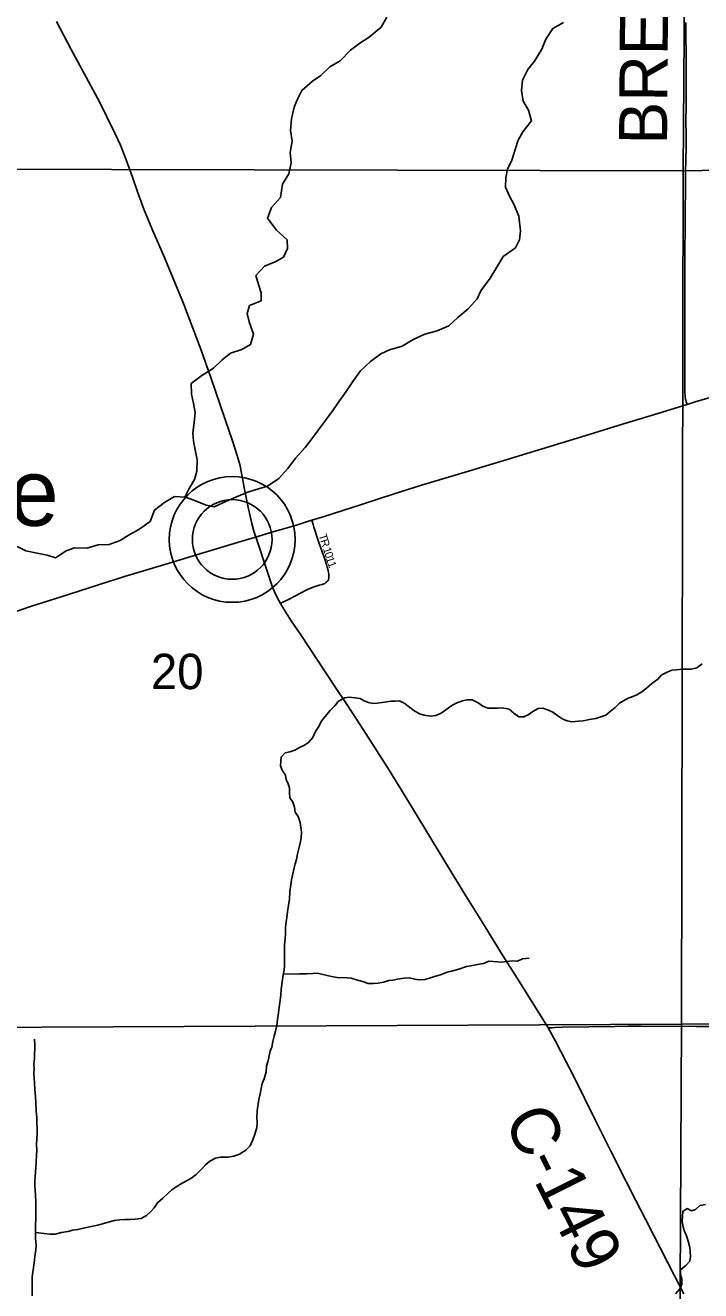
# Model space of a CAD drawing. Extents: x 1985906 to 2360102, y 891258 to 1222054.
# Drawn here: x 2082964 to 2087181, y 1002552 to 1010455 of the extents above; entities that cross this region are included whole.
import ezdxf

# ---------------------------------------------------------------- set-up
doc = ezdxf.new("R2010")
doc.units = 0
for name, color, linetype in [('GM_X_County_Road', 7, 'Continuous'), ('GM_X_County_Road_Text', 7, 'Continuous'), ('GM_X_Minor_River', 7, 'Continuous'), ('GM_X_Section', 7, 'Continuous'), ('GM_X_Section_Text', 7, 'Continuous'), ('GM_X_State_Route', 7, 'Continuous'), ('GM_X_Township_Road', 7, 'Continuous'), ('GM_X_Township_Road_Text', 7, 'Continuous'), ('GM_X_Township_Subdivision', 7, 'Continuous'), ('GM_X_Township_Subdivision_Text', 7, 'Continuous'), ('GM_X_Unincorporated', 7, 'Continuous'), ('GM_X_Unincorporated_Location', 7, 'Continuous'), ('GM_X_Unincorporated_Text', 7, 'Continuous')]:
    doc.layers.add(name, color=color, linetype=linetype)

msp = doc.modelspace()

# ---------------------------------------------------------------- linework, layer by layer
at = {"layer": 'GM_X_County_Road'}
for points in [[(2084403.7, 1007259), (2084391.9, 1007295.3), (2084378.8, 1007342.9), (2084352.8, 1007454.9), (2084331.6, 1007567.9), (2084316.7, 1007648.4), (2084302.7, 1007712.3), (2084285.6, 1007775.4), (2084260.7, 1007853.3), (2084212.8, 1007992.8), (2084180.5, 1008085.7), (2084121.6, 1008256.4), (2084089, 1008349.2), (2084061.4, 1008426.3), (2084010.2, 1008564.4), (2083952.4, 1008717.3), (2083902.7, 1008838.5), (2083833, 1009004.8), (2083754.3, 1009185.3), (2083704.5, 1009306.8), (2083664.6, 1009414.6), (2083632.7, 1009507.7), (2083587.8, 1009631), (2083557.5, 1009707), (2083524.1, 1009781.7), (2083473.6, 1009884.6), (2083428.8, 1009972.2), (2083343.9, 1010130.9), (2083251.3, 1010305), (2083159.7, 1010479.2)], [(2084558, 1006844.3), (2084546.8, 1006863.1), (2084524.9, 1006906.9), (2084505.7, 1006952.2), (2084473.4, 1007047), (2084407.8, 1007247.1), (2084403.7, 1007259)], [(2086228.5, 1004193.1), (2086225.9, 1004197.3), (2086035.6, 1004503.9), (2085948.1, 1004642.6), (2085817.9, 1004851.6), (2085715, 1005019.4), (2085577.9, 1005243.3), (2085381.4, 1005565.5), (2085295.3, 1005705.2), (2085234.9, 1005802.8), (2085130.4, 1005969.6), (2085032.1, 1006120.9), (2084969.4, 1006217), (2084905.5, 1006312.3), (2084787.5, 1006489.9), (2084679.3, 1006654.4), (2084623.9, 1006736.5), (2084572.2, 1006819.8), (2084558, 1006844.3)], [(2087074.6, 1002532.1), (2087015.3, 1002649.3), (2086888.6, 1002897.5), (2086835.5, 1002999.4), (2086776.5, 1003116.7), (2086716.4, 1003233.3), (2086619.5, 1003423.1), (2086524.9, 1003614.5), (2086386.9, 1003893.3), (2086341.9, 1003981.2), (2086275, 1004110), (2086228.5, 1004193.1)]]:
    msp.add_lwpolyline(points, dxfattribs=at)
at = {"layer": 'GM_X_Minor_River'}
for points in [[(2086324.7, 1010472.5), (2086256.9, 1010436.1), (2086213.3, 1010367.8), (2086189.6, 1010305.5), (2086144.1, 1010231.2), (2086102.3, 1010178.8), (2086068.7, 1010112.6), (2086061.1, 1010048.4), (2086073.4, 1009982.4), (2086105.7, 1009924.5), (2086124.1, 1009858.6), (2086070.5, 1009790.2), (2086040.8, 1009737.9), (2086023.1, 1009679.7), (2086001.5, 1009613.5), (2085973.8, 1009557.3), (2085964.1, 1009503.2), (2085962.4, 1009445.1), (2085986.7, 1009389.1), (2086015, 1009337.2), (2086045.4, 1009263.3), (2086055.9, 1009171.2), (2086050.2, 1009115.1), (2086024.5, 1009064.9), (2085946.8, 1009010.4), (2085907.2, 1008944.1), (2085865.6, 1008875.8), (2085808, 1008797.3), (2085786.3, 1008747.1), (2085728.6, 1008684.7), (2085664.9, 1008630.2), (2085609.2, 1008577.9), (2085535.4, 1008547.4), (2085459.5, 1008526.9), (2085385.7, 1008492.4), (2085317.9, 1008452), (2085238.1, 1008427.5), (2085184.2, 1008403.2), (2085118.5, 1008354.7), (2085056.8, 1008296.3), (2085009.2, 1008229.9), (2084967.5, 1008167.6), (2084919.9, 1008101.2), (2084884.2, 1008048.9), (2084753.2, 1007871.9), (2084711.5, 1007817.6), (2084651.9, 1007751.2), (2084602.2, 1007686.8), (2084546.6, 1007624.4), (2084476.9, 1007577.9), (2084399, 1007553.4), (2084347.1, 1007537.1), (2084283.2, 1007510.7), (2084215.4, 1007480.3), (2084143.6, 1007447.8), (2084093.6, 1007457.5), (2084017.4, 1007489.1), (2083965.3, 1007508.8), (2083895.3, 1007512.4), (2083833.5, 1007474), (2083771.8, 1007427.6), (2083744.2, 1007357.3), (2083672.4, 1007306.9), (2083612.6, 1007272.5), (2083556.8, 1007238.1), (2083487, 1007211.7), (2083419, 1007211.3), (2083349.1, 1007190.8), (2083271.1, 1007192.4), (2083219.2, 1007174), (2083153.5, 1007129.6), (2083101.4, 1007145.3), (2083037.3, 1007158.9), (2082967.3, 1007172.6), (2082913.1, 1007200.3)], [(2083959.4, 1007509.1), (2083987, 1007563), (2084020.7, 1007619.3), (2084034.4, 1007671.5), (2084038, 1007741.6), (2084025.7, 1007803.6), (2084013.4, 1007857.6), (2084009.1, 1007907.6), (2084018.7, 1007975.8), (2084024.4, 1008037.9), (2084014.1, 1008093.9), (2084001.7, 1008151.9), (2083999.4, 1008218), (2084067.1, 1008268.5), (2084138.8, 1008314.9), (2084192.5, 1008365.3), (2084244.3, 1008407.7), (2084316.2, 1008430.1), (2084370, 1008462.5), (2084389.6, 1008526.7), (2084361.2, 1008602.6), (2084348.9, 1008654.6), (2084364.6, 1008704.8), (2084436.5, 1008735.2), (2084436.2, 1008785.3), (2084419.9, 1008837.3), (2084403.6, 1008893.3), (2084457.3, 1008951.7), (2084525.1, 1008978.1), (2084577, 1009006.4), (2084600.6, 1009060.6), (2084598.4, 1009114.7), (2084532, 1009176.4), (2084475.6, 1009250.2), (2084501.3, 1009316.4), (2084556.9, 1009380.8), (2084570.4, 1009463), (2084610.1, 1009527.3), (2084623.7, 1009595.5), (2084617.3, 1009661.5), (2084630.9, 1009731.7), (2084620.6, 1009797.7), (2084626.2, 1009871.9), (2084643.8, 1009944.1), (2084663.5, 1009994.2), (2084691.2, 1010048.5), (2084756.9, 1010106.9), (2084808.7, 1010141.3), (2084866.4, 1010195.7), (2084930.1, 1010234.1), (2084993.8, 1010300.6), (2085053.5, 1010343), (2085111.3, 1010381.4), (2085185, 1010443.9), (2085220.6, 1010506.2)], [(2084634.5, 1005603.8), (2084616.3, 1005629.8), (2084614.1, 1005663.9), (2084614, 1005692), (2084605.8, 1005718.1), (2084593.7, 1005744.1), (2084589.5, 1005772.2), (2084567.3, 1005804.2), (2084557.1, 1005830.3), (2084559, 1005858.4), (2084560.9, 1005884.5), (2084586.8, 1005910.7), (2084614.8, 1005916.9), (2084646.8, 1005929.1), (2084676.8, 1005945.3), (2084706.7, 1005959.4), (2084732.7, 1005975.6), (2084758.6, 1006007.9), (2084776.4, 1006044.1), (2084796.3, 1006076.3), (2084812.2, 1006106.5), (2084834.1, 1006136.7), (2084867.9, 1006175), (2084895.8, 1006205.2), (2084917.7, 1006231.4), (2084957.7, 1006255.7), (2084987.7, 1006259.8), (2085023.8, 1006256), (2085053.9, 1006250.1), (2085080, 1006236.2), (2085106.1, 1006226.3), (2085134.2, 1006220.4), (2085160.2, 1006222.5), (2085192.3, 1006226.7), (2085220.3, 1006230.8), (2085246.3, 1006234.9), (2085272.4, 1006235), (2085300.4, 1006237.2), (2085334.6, 1006219.3), (2085364.8, 1006195.3), (2085390.9, 1006175.4), (2085425.1, 1006155.4), (2085455.2, 1006147.5), (2085493.3, 1006139.7), (2085527.3, 1006143.9), (2085561.3, 1006160.1), (2085589.3, 1006180.3), (2085627.2, 1006206.5), (2085653.2, 1006222.7), (2085693.2, 1006237), (2085721.2, 1006243.1), (2085753.3, 1006243.3), (2085791.4, 1006223.4), (2085821.6, 1006203.4), (2085851.7, 1006191.5), (2085877.8, 1006189.6), (2085915.9, 1006189.8), (2085941.9, 1006191.9), (2085986, 1006184.1), (2086014.2, 1006160.1), (2086046.4, 1006136.2), (2086076.4, 1006136.3), (2086104.4, 1006148.5), (2086132.4, 1006168.7), (2086166.3, 1006188.9), (2086194.4, 1006191.1), (2086230.5, 1006177.2), (2086258.7, 1006165.3), (2086288.8, 1006143.3), (2086321, 1006121.4), (2086347.1, 1006111.4), (2086377.2, 1006105.6), (2086417.2, 1006109.8), (2086447.3, 1006111.9), (2086487.3, 1006120.1), (2086525.4, 1006126.3), (2086557.4, 1006136.5), (2086589.4, 1006146.7), (2086615.3, 1006168.9), (2086647.2, 1006195.1), (2086673.2, 1006221.3), (2086723.1, 1006251.7), (2086757.1, 1006263.9), (2086783.1, 1006274), (2086813.1, 1006292.2), (2086843, 1006314.4), (2086874.9, 1006344.7), (2086912.8, 1006371), (2086934.8, 1006397.2), (2086970.7, 1006415.4), (2087000.7, 1006427.6), (2087026.8, 1006429.7), (2087066.8, 1006433.9), (2087120.9, 1006434.2), (2087156.9, 1006442.3), (2087190.9, 1006466.6)], [(2083027.5, 1002916.4), (2083081.7, 1002908.6), (2083117.8, 1002904.8), (2083149.8, 1002904.9), (2083189.9, 1002915.1), (2083231.9, 1002921.3), (2083257.9, 1002929.5), (2083292, 1002933.7), (2083328, 1002941.9), (2083376, 1002954.1), (2083418, 1002962.3), (2083446.1, 1002970.5), (2083482.1, 1002980.7), (2083522.1, 1002990.9), (2083552.1, 1002995.1), (2083586.2, 1002997.2), (2083620.2, 1002997.4), (2083650.3, 1002999.5), (2083688.3, 1003003.7), (2083720.3, 1003021.9), (2083746.2, 1003044.2), (2083768.1, 1003070.3), (2083790, 1003100.6), (2083821.9, 1003130.8), (2083853.8, 1003159.1), (2083879.8, 1003183.3), (2083929.7, 1003215.6), (2083971.6, 1003237.9), (2083997.6, 1003254.1), (2084031.6, 1003278.3), (2084065.4, 1003312.6), (2084089.3, 1003338.8), (2084117.3, 1003361), (2084151.2, 1003379.2), (2084183.3, 1003385.4), (2084229.4, 1003385.6), (2084265.4, 1003391.8), (2084301.4, 1003406), (2084341.3, 1003430.3), (2084367.2, 1003456.5), (2084385.1, 1003494.8), (2084398.9, 1003537), (2084408.7, 1003571.2), (2084412.6, 1003605.3), (2084410.4, 1003633.4), (2084412.2, 1003675.5), (2084421.8, 1003745.9), (2084429.7, 1003782), (2084437.5, 1003816.2), (2084443.3, 1003846.3), (2084455.2, 1003874.5), (2084467, 1003918.7), (2084470.8, 1003954.9), (2084478.7, 1003981), (2084484.6, 1004009.1), (2084492.4, 1004047.3), (2084502.3, 1004073.4), (2084510.1, 1004109.6), (2084517.9, 1004141.8), (2084525.8, 1004173.9), (2084533.6, 1004208.1), (2084539.4, 1004246.3), (2084543.3, 1004272.4), (2084547.1, 1004304.5), (2084551, 1004338.7), (2084554.8, 1004366.8), (2084558.7, 1004398.9), (2084562.5, 1004435.1), (2084570.2, 1004495.3), (2084574, 1004523.5), (2084579.9, 1004555.6), (2084581.7, 1004581.7), (2084581.6, 1004611.8), (2084583.4, 1004639.9), (2084583.1, 1004712.2), (2084586.9, 1004750.4), (2084588.7, 1004782.5), (2084588.5, 1004814.6), (2084590.4, 1004842.7), (2084596.2, 1004882.9), (2084602, 1004919.1), (2084607.8, 1004959.2), (2084613.6, 1004995.4), (2084615.4, 1005045.6), (2084621.2, 1005087.8), (2084627, 1005117.9), (2084634.8, 1005156.1), (2084642.6, 1005192.3), (2084648.5, 1005218.4), (2084656.4, 1005244.5), (2084664.2, 1005280.7), (2084672.1, 1005314.9), (2084679.9, 1005347), (2084685.7, 1005381.2), (2084687.6, 1005415.3), (2084685.4, 1005447.4), (2084681.2, 1005475.5), (2084667, 1005513.6), (2084648.8, 1005541.6), (2084644.7, 1005571.7), (2084634.5, 1005603.8)], [(2084575.3, 1004530.4), (2084644.1, 1004529.8), (2084676.2, 1004532), (2084722.3, 1004532.2), (2084758.3, 1004534.3), (2084786.4, 1004534.5), (2084876.7, 1004514.8), (2084910.7, 1004508.9), (2084970.9, 1004507.2), (2084999, 1004503.3), (2085039.1, 1004491.5), (2085077.2, 1004481.6), (2085103.3, 1004471.7), (2085137.4, 1004471.8), (2085167.4, 1004474), (2085201.5, 1004480.2), (2085233.5, 1004490.3), (2085259.5, 1004492.5), (2085287.5, 1004498.6), (2085329.6, 1004504.8), (2085363.6, 1004507), (2085395.7, 1004497.1), (2085421.8, 1004493.2), (2085457.9, 1004495.4), (2085487.9, 1004503.5), (2085517.9, 1004513.7), (2085555.9, 1004525.9), (2085597.9, 1004542.2), (2085625.9, 1004548.3), (2085669.9, 1004560.6), (2085717.9, 1004576.9), (2085746, 1004581), (2085788, 1004589.2), (2085824, 1004595.4), (2085858, 1004609.6), (2085914.2, 1004605.9), (2085940.2, 1004604), (2085968.3, 1004608.1), (2086006.3, 1004612.3), (2086036.4, 1004610.4), (2086068.4, 1004624.6), (2086110.4, 1004628.8)], [(2083007.6, 1002520.8), (2083007, 1002639.2), (2083012.7, 1002683.4), (2083018.5, 1002725.6), (2083024.3, 1002765.8), (2083030.1, 1002808), (2083032, 1002834.1), (2083027.7, 1002878.2), (2083027.3, 1002968.6), (2083029.1, 1002996.7), (2083029, 1003024.8), (2083030.8, 1003065), (2083030.5, 1003109.1), (2083028.3, 1003149.3), (2083024, 1003209.5), (2083023.9, 1003235.6), (2083025.7, 1003261.7), (2083027.5, 1003295.8), (2083029.4, 1003321.9), (2083031.2, 1003356), (2083035, 1003400.2), (2083036.9, 1003428.3), (2083034.7, 1003466.5), (2083036.5, 1003496.6), (2083038.3, 1003536.8), (2083038.2, 1003564.9), (2083036, 1003601), (2083035.8, 1003633.1), (2083031.6, 1003675.2), (2083029.3, 1003727.4), (2083027.1, 1003765.6), (2083022.8, 1003809.7), (2083020.6, 1003849.8), (2083018.5, 1003879.9), (2083018.3, 1003910.1), (2083020.2, 1003938.2), (2083018, 1003968.3), (2083021.8, 1004002.4), (2083021.7, 1004032.5), (2083023.5, 1004062.7), (2083023.4, 1004092.8), (2083021.2, 1004122.9)], [(2087023.2, 1002533.1), (2087053.1, 1002565.4), (2087063, 1002593.5), (2087062.8, 1002623.6), (2087054.6, 1002653.7), (2087054.5, 1002681.8), (2087088.4, 1002710), (2087112.3, 1002736.3), (2087116.2, 1002766.4), (2087116, 1002796.5), (2087113.9, 1002822.6), (2087101.6, 1002862.7), (2087091.4, 1002894.8), (2087077.2, 1002928.8), (2087069.1, 1002958.9), (2087064.9, 1002987), (2087068.6, 1003047.2), (2087096.6, 1003065.4), (2087122.7, 1003051.5), (2087148.7, 1003059.6), (2087174.6, 1003083.8), (2087210.6, 1003090)]]:
    msp.add_lwpolyline(points, dxfattribs=at)
at = {"layer": 'GM_X_Section'}
for points in [[(2081724.6, 1014883.5), (2087111.5, 1014901.6), (2087071.5, 1009546.5), (2081716.5, 1009558.5)], [(2087111.5, 1014901.6), (2092482.4, 1014947.7), (2092452.1, 1009640.6), (2087071.5, 1009546.5)], [(2092452.1, 1009640.6), (2092396.2, 1004247.4), (2087061.4, 1004217.5), (2087071.5, 1009546.5)], [(2087071.5, 1009546.5), (2087061.4, 1004217.5), (2081734.6, 1004191.7), (2081716.5, 1009558.5)], [(2087061.4, 1004217.5), (2092396.2, 1004247.4), (2092369.4, 998903.3), (2087034.5, 998903.3)], [(2081734.6, 1004191.7), (2087061.4, 1004217.5), (2087034.5, 998903.3), (2081723.9, 998849.4)]]:
    msp.add_lwpolyline(points, close=True, dxfattribs=at)
at = {"layer": 'GM_X_State_Route'}
for points in [[(2085668.6, 1007652.5), (2085924.8, 1007729.2), (2086457.7, 1007891.6), (2086692.6, 1007963.9), (2086864.7, 1008017.2), (2087095.5, 1008087.5), (2087146.3, 1008102.9), (2087240.7, 1008130.7)], [(2084555.9, 1007304.4), (2084657.6, 1007334.1), (2084720, 1007353.4), (2084753.7, 1007363.7), (2084829.4, 1007387.6), (2085063.3, 1007463.4), (2085266.2, 1007528.9), (2085438.1, 1007583.4), (2085626.4, 1007639.8), (2085668.6, 1007652.5)], [(2082866.4, 1006779.4), (2082990.4, 1006822.6), (2083240.3, 1006902.2), (2083427.6, 1006962.2), (2083583.8, 1007012.3), (2083834.9, 1007088.2), (2084053.8, 1007153.9), (2084352.1, 1007243), (2084403.7, 1007259), (2084460.8, 1007276.7), (2084532.2, 1007297.5), (2084555.9, 1007304.4)]]:
    msp.add_lwpolyline(points, dxfattribs=at)
at = {"layer": 'GM_X_Township_Road'}
for points in [[(2087095.5, 1008087.5), (2087092.1, 1008099.9), (2087086.2, 1008120.7), (2087084, 1008132.7), (2087082.2, 1008165.2), (2087081.7, 1008246.8), (2087081.1, 1008313.5), (2087081.7, 1008476.6), (2087082, 1008624), (2087081.2, 1008738.6), (2087082, 1008918.4), (2087082.8, 1009084), (2087083.4, 1009150.2), (2087084.7, 1009313.2), (2087085, 1009412.3), (2087086.5, 1009527.4), (2087088.7, 1009624.9), (2087089.2, 1009689.9), (2087089.7, 1009756.1), (2087088.7, 1009871.2), (2087089.2, 1009936.4), (2087089.2, 1010051), (2087090.3, 1010166.1), (2087089.3, 1010247.9), (2087088.8, 1010411.5), (2087088.5, 1010471.9)], [(2086228.5, 1004193.1), (2086253, 1004194.5), (2086269.3, 1004195.5), (2086318.3, 1004197.5), (2086482, 1004200.6), (2086645.8, 1004202.4), (2086727.7, 1004203.8), (2086809.7, 1004204.4), (2087154.1, 1004202.7), (2087334.5, 1004203.2), (2087515.1, 1004204.8), (2087728.3, 1004205.9), (2087925.3, 1004208.4), (2088105.6, 1004210.3), (2088285.8, 1004210.9), (2088449.5, 1004212.3), (2088580.4, 1004214.6), (2088711.5, 1004216.5), (2088990.3, 1004219.1), (2089219.9, 1004219.4), (2089613.6, 1004222.6), (2089744.6, 1004223.4), (2089750.2, 1004223.6)]]:
    msp.add_lwpolyline(points, dxfattribs=at)
at = {"layer": 'GM_X_Township_Subdivision'}
msp.add_lwpolyline([(2084558, 1006844.3), (2084568.8, 1006849.8), (2084612.3, 1006871.6), (2084651.7, 1006892.2), (2084709.7, 1006923.4), (2084730, 1006933), (2084767.3, 1006948.2), (2084798.2, 1006958), (2084818, 1006963.6), (2084833.3, 1006969.9), (2084841, 1006974.5), (2084847, 1006979.2), (2084854.1, 1006988.7), (2084857.1, 1006994.3), (2084859.2, 1007003.4), (2084859.9, 1007010.2), (2084858.9, 1007025.2), (2084854.1, 1007050.7), (2084849.3, 1007071.1), (2084844, 1007087.8), (2084831.8, 1007126.3), (2084818.4, 1007166.1), (2084795.4, 1007231.1), (2084766.1, 1007321.1), (2084761.5, 1007336.7), (2084753.7, 1007363.7)], dxfattribs=at)
at = {"layer": 'GM_X_Unincorporated'}
for radius in [392.8, 249]:
    msp.add_circle((2084256.1, 1007244.3), radius, dxfattribs=at)
at = {"layer": 'GM_X_Unincorporated_Location'}
msp.add_line((2084256.1, 1007244.3), (2084256.1, 1007244.3), dxfattribs=at)

# ---------------------------------------------------------------- texts
at = {"layer": 'GM_X_County_Road_Text'}
msp.add_text('C-149', height=300, rotation=296.69391, dxfattribs=at).set_placement((2085947.3, 1003618.4))
at = {"layer": 'GM_X_Section_Text'}
msp.add_text('20', height=221, rotation=0.00001, dxfattribs=at).set_placement((2083748.2, 1006309.3))
at = {"layer": 'GM_X_Township_Road_Text'}
msp.add_text('BRENN', height=300, rotation=89.59306, dxfattribs=at).set_placement((2086970.9, 1009709.6))
at = {"layer": 'GM_X_Township_Subdivision_Text'}
for s, rotation, p in [('T', 287.33774, (2084795.4, 1007270.9)), ('R', 287.35929, (2084805.9, 1007237.3)), ('1', 287.34379, (2084821.7, 1007186.9)), ('0', 287.3443, (2084830.9, 1007157.5)), ('1', 287.3443, (2084840, 1007128.1)), ('1', 289.14662, (2084849.8, 1007097.1))]:
    msp.add_text(s, height=50, rotation=rotation, dxfattribs=at).set_placement(p)
at = {"layer": 'GM_X_Unincorporated_Text'}
msp.add_text('Blachleyville', height=417, rotation=0.00001, dxfattribs=at).set_placement((2080105, 1007329.5))

doc.saveas('drawing.dxf')
